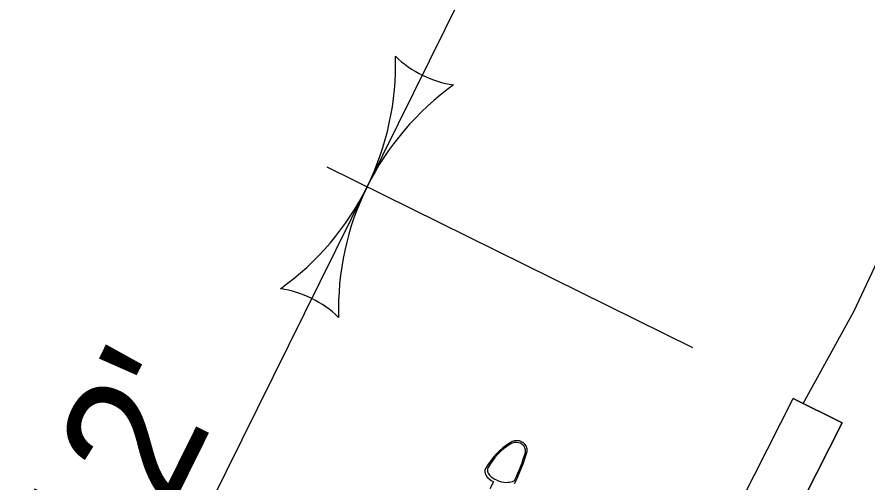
# Model space of a CAD drawing. Extents: x 14104283 to 14120882, y 8635219 to 8671666.
# Drawn here: x 14118486.2 to 14118537.9, y 8668516.3 to 8668544.6 of the extents above; entities that cross this region are included whole.
import ezdxf

# ---------------------------------------------------------------- set-up
doc = ezdxf.new("R2010")
doc.units = 0
for name, color, linetype in [('Cell', 7, 'Continuous'), ('Default', 7, 'Continuous'), ('dsnCellElements', 7, 'Continuous'), ('dsnTextFinalPlan', 7, 'Continuous'), ('TC_SubstrataExistingPavement', 7, 'Continuous'), ('Terrain', 7, 'Continuous')]:
    doc.layers.add(name, color=color, linetype=linetype)

# ---------------------------------------------------------------- blocks, each defined once
blk = doc.blocks.new('LT')
at = {"layer": 'dsnCellElements'}
for centre, radius, start, end in [((-3.564, 0), 1.642, 342.2666, 17.7333), ((0, 4.25), 4.25, 241.9275, 270), ((0, -4.25), 4.25, 90, 118.0725)]:
    blk.add_arc(centre, radius, start, end, dxfattribs=at)

msp = doc.modelspace()

# ---------------------------------------------------------------- linework, layer by layer
at = {"layer": 'Cell'}
for p, q in [((14118515.351, 8668516.444), (14118515.241, 8668516.5)), ((14118515.139, 8668516.355), (14118514.923, 8668515.932))]:
    msp.add_line(p, q, dxfattribs=at)
for centre, radius, start, end in [((14118518.485, 8668515.032), 4.369, 122.2123, 150.9279), ((14118518.253, 8668515.309), 3.932, 122.2123, 150.9279), ((14118516.574, 8668518.066), 0.784, 79.1221, 122.2123), ((14118516.533, 8668518.039), 0.705, 79.1221, 122.2123), ((14118516.566, 8668518.212), 0.529, 23.9996, 79.1221), ((14118516.611, 8668518.258), 0.588, 23.9996, 79.1221), ((14118507.312, 8668520.92), 10.243, 332.8344, 344.594), ((14118508.197, 8668520.608), 9.219, 333.3656, 344.594), ((14118516.615, 8668518.234), 0.475, 350.8748, 23.9996), ((14118516.665, 8668518.282), 0.528, 350.8748, 23.9996), ((14118514.994, 8668516.973), 0.375, 150.9279, 212.9233), ((14118515.11, 8668517.056), 0.337, 150.9279, 212.9233), ((14118515.68, 8668517.417), 1.192, 212.9233, 242.9942), ((14118515.728, 8668517.456), 1.073, 212.9233, 242.9942), ((14118515.884, 8668517.49), 1.175, 242.9942, 271.9077), ((14118516.262, 8668516.563), 0.196, 284.8574, 333.3656), ((14118515.865, 8668518.059), 1.743, 271.9077, 284.8574)]:
    msp.add_arc(centre, radius, start, end, dxfattribs=at)
at = {"layer": 'Default'}
msp.add_line((14118536.349, 8668519.931), (14118533.361, 8668521.408), dxfattribs=at)
msp.add_lwpolyline([(14118511.638, 8668478.534), (14118511.638, 8668478.534), (14118533.361, 8668521.408), (14118536.349, 8668519.931), (14118524.577, 8668496.697), (14118514.626, 8668477.056), (14118514.626, 8668477.056)], close=True, dxfattribs=at)
at = {"layer": 'dsnTextFinalPlan'}
for p, q in [((14118507.462, 8668534.291), (14118528.736, 8668577.319)), ((14118505.012, 8668535.502), (14118527.241, 8668524.511)), ((14118486.188, 8668491.262), (14118507.462, 8668534.291))]:
    msp.add_line(p, q, dxfattribs=at)
at = {"layer": 'TC_SubstrataExistingPavement'}
msp.add_line((14118536.349, 8668519.931), (14118533.361, 8668521.408), dxfattribs=at)
msp.add_lwpolyline([(14118514.626, 8668477.056), (14118524.577, 8668496.697), (14118536.349, 8668519.931)], dxfattribs=at)
at = {"layer": 'Terrain'}
for points in [[(14118533.971, 8668521.107), (14118537.054, 8668526.698), (14118540.073, 8668533.133), (14118557.758, 8668570.811), (14118572.988, 8668598.236), (14118580.771, 8668612.663), (14118593.464, 8668634.096), (14118601.007, 8668645.724), (14118622.27, 8668674.237), (14118629.711, 8668683.08), (14118678.252, 8668774.927)], [(14118511.638, 8668478.534), (14118521.589, 8668498.174), (14118533.361, 8668521.408)]]:
    msp.add_lwpolyline(points, dxfattribs=at)

# ---------------------------------------------------------------- block references
at = {"layer": 'dsnTextFinalPlan'}
for xscale, yscale, rotation in [(3.942400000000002, 3.9424000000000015, -116.30889254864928), (3.942400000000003, 3.9424000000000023, 63.69110745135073)]:
    msp.add_blockref('LT', (14118507.462, 8668534.291), dxfattribs=dict(at, xscale=xscale, yscale=yscale, rotation=rotation))

# ---------------------------------------------------------------- texts
msp.add_text("12'", height=8, rotation=63.6911, dxfattribs=at).set_placement((14118492.82, 8668509.149))

doc.saveas('drawing.dxf')
